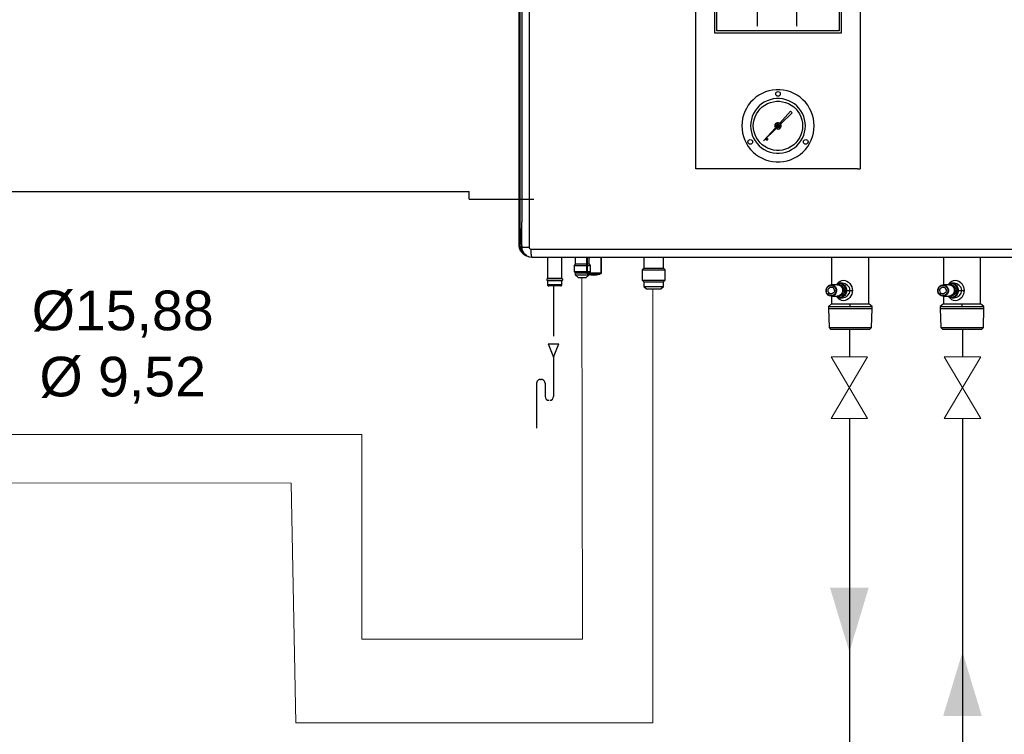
# Model space of a CAD drawing. Header units: millimetres. Extents: x 50532 to 99257, y 49161 to 61325.
# Tile 313 of 350: x 95835 to 96285, y 60590 to 60917. Entities that reach past the tile are written whole.
import ezdxf
from ezdxf.lldxf.tags import DXFTag

# ---------------------------------------------------------------- set-up
doc = ezdxf.new("R2010")
doc.units = ezdxf.units.MM
doc.linetypes.add('CENTER', pattern=[2, 1.25, -0.25, 0.25, -0.25])
doc.linetypes.add('HIDDEN', pattern=[9.525, 6.35, -3.175])
for name, color, linetype in [('AQUAREA', 7, 'Continuous'), ('REFRIGERANTE', 251, 'Continuous'), ('SCRITTE', 7, 'Continuous'), ('SIMBOLI IDRAULICI', 7, 'Continuous')]:
    doc.layers.add(name, color=color, linetype=linetype)
doc.layers.add('COLLEGAMENTI ELETTRICI', color=3, linetype='Continuous', lineweight=30)
doc.layers.add('RITORNO', color=160, linetype='Continuous', lineweight=30)
doc.layers.add('IS_Powrót', color=5, linetype='DASH', lineweight=30, true_color=0x0000ff)
doc.layers.add('IS_Zasilanie', color=1, linetype='SOLID', lineweight=30, true_color=0xff0000)
doc.styles.get("Standard").update_dxf_attribs({"font": 'GOTHIC.TTF'})
tags = doc.linetypes.add('DASH', pattern=[15, 10, -5]).pattern_tags.tags
tags[6:7] = [DXFTag(74, 4), DXFTag(75, 0), DXFTag(340, '0'), DXFTag(46, 0.0), DXFTag(50, 0.0), DXFTag(44, 0.0), DXFTag(45, 0.0)]
tags[4:5] = [DXFTag(74, 4), DXFTag(75, 0), DXFTag(340, '0'), DXFTag(46, 0.0), DXFTag(50, 0.0), DXFTag(44, 0.0), DXFTag(45, 0.0)]
tags = doc.linetypes.add('SOLID', pattern=[10, 10, 0]).pattern_tags.tags
tags[6:7] = [DXFTag(74, 4), DXFTag(75, 0), DXFTag(340, '0'), DXFTag(46, 0.0), DXFTag(50, 0.0), DXFTag(44, 0.0), DXFTag(45, 0.0)]
tags[4:5] = [DXFTag(74, 4), DXFTag(75, 0), DXFTag(340, '0'), DXFTag(46, 0.0), DXFTag(50, 0.0), DXFTag(44, 0.0), DXFTag(45, 0.0)]

# ---------------------------------------------------------------- blocks, each defined once
blk = doc.blocks.new('Rubinetto')
at = {"layer": 'SIMBOLI IDRAULICI', "lineweight": 13}
for p, q in [((-2.587, 0.762), (0, -0.762)), ((0, 0.762), (-2.587, -0.762)), ((-2.587, 0.762), (-2.587, -0.762)), ((0, 0.762), (0, -0.762))]:
    blk.add_line(p, q, dxfattribs=at)
blk = doc.blocks.new('serie h')
at = {"layer": 'AQUAREA', "lineweight": -3}
for p, q in [((21774.58, -263.01), (21774.58, -270.42)), ((21779.51, -263.01), (21779.51, -270.42))]:
    blk.add_line(p, q, dxfattribs=at)
at = {"layer": 'AQUAREA', "linetype": 'HIDDEN'}
for p, q in [((21748.91, -303.14), (21748.91, -310.47)), ((21748.23, -310.47), (21748.91, -312.15)), ((21748.23, -310.47), (21749.58, -310.47)), ((21748.91, -312.15), (21749.58, -310.47)), ((21748.91, -312.15), (21748.91, -317.09)), ((21747.26, -314.93), (21747.36, -314.93)), ((21746.78, -315.41), (21746.78, -321.07)), ((21747.84, -315.41), (21747.84, -317.09))]:
    blk.add_line(p, q, dxfattribs=at)
at = {"layer": 'AQUAREA', "lineweight": -3}
for points in [[(21744.53, -184.99), (21744.53, -297.92)], [(21744.53, -184.99), (21744.53, -297.92)], [(21744.71, -297.92), (21744.71, -184.99)], [(21744.71, -297.92), (21744.71, -184.99)], [(21744.92, -185.12), (21744.92, -277)], [(21744.92, -185.12), (21744.92, -277)], [(21745.84, -185.12), (21745.84, -298.26)], [(21745.84, -185.12), (21745.84, -298.26)], [(21766.85, -288.39), (21766.85, -251.07), (21787.53, -251.07), (21787.53, -288.39)], [(21744.92, -277), (21744.92, -295.12)], [(21781.74, -282.98), (21781.72, -282.52), (21781.65, -282.06), (21781.53, -281.62), (21781.37, -281.18), (21781.17, -280.77), (21780.93, -280.38), (21780.64, -280.01), (21780.33, -279.68), (21779.98, -279.38), (21779.6, -279.11), (21779.19, -278.89), (21778.77, -278.71), (21778.33, -278.57), (21777.88, -278.48), (21777.42, -278.43), (21776.96, -278.43), (21776.5, -278.48), (21776.05, -278.57), (21775.61, -278.71), (21775.18, -278.89), (21774.78, -279.11), (21774.4, -279.38), (21774.05, -279.68), (21773.73, -280.01), (21773.45, -280.38), (21773.21, -280.77), (21773, -281.18), (21772.84, -281.62), (21772.73, -282.06), (21772.66, -282.52), (21772.63, -282.98)], [(21776.9, -278.94), (21776.92, -278.83), (21776.98, -278.74), (21777.08, -278.67), (21777.19, -278.65), (21777.3, -278.67), (21777.4, -278.74), (21777.46, -278.83), (21777.48, -278.94)], [(21777.48, -278.94), (21777.46, -279.06), (21777.4, -279.15), (21777.3, -279.22), (21777.19, -279.24), (21777.08, -279.22), (21776.98, -279.15), (21776.92, -279.06), (21776.9, -278.94)], [(21780.64, -282.98), (21780.61, -282.58), (21780.54, -282.18), (21780.43, -281.8), (21780.27, -281.43), (21780.07, -281.08), (21779.83, -280.76), (21779.55, -280.47), (21779.25, -280.21), (21778.91, -279.99), (21778.55, -279.81), (21778.18, -279.68), (21777.79, -279.58), (21777.39, -279.54), (21776.99, -279.54), (21776.59, -279.58), (21776.2, -279.68), (21775.82, -279.81), (21775.46, -279.99), (21775.13, -280.21), (21774.82, -280.47), (21774.55, -280.76), (21774.31, -281.08), (21774.11, -281.43), (21773.95, -281.8), (21773.83, -282.18), (21773.76, -282.58), (21773.74, -282.98)], [(21774.08, -282.98), (21774.11, -282.59), (21774.18, -282.21), (21774.3, -281.84), (21774.47, -281.48), (21774.68, -281.15), (21774.93, -280.85), (21775.21, -280.59), (21775.53, -280.36), (21775.87, -280.17), (21776.23, -280.03), (21776.61, -279.93), (21776.99, -279.88), (21777.38, -279.88), (21777.77, -279.93), (21778.15, -280.03), (21778.51, -280.17), (21778.85, -280.36), (21779.17, -280.59), (21779.45, -280.85), (21779.7, -281.15), (21779.91, -281.48), (21780.07, -281.84), (21780.19, -282.21), (21780.27, -282.59), (21780.29, -282.98)], [(21778.75, -281.13), (21777.4, -282.63)], [(21777.52, -282.75), (21778.96, -281.33)], [(21778.96, -281.33), (21778.75, -281.13)], [(21777.4, -282.63), (21777.27, -282.58), (21777.13, -282.58), (21777, -282.62), (21776.89, -282.71), (21776.81, -282.83), (21776.79, -282.96), (21776.8, -283.1), (21776.87, -283.22)], [(21776.9, -282.98), (21776.92, -282.87), (21776.99, -282.78), (21777.08, -282.71), (21777.19, -282.69), (21777.3, -282.71), (21777.39, -282.78), (21777.45, -282.87), (21777.47, -282.98)], [(21776.96, -283.31), (21777.09, -283.37), (21777.22, -283.38), (21777.36, -283.34), (21777.47, -283.27), (21777.55, -283.15), (21777.59, -283.02), (21777.58, -282.88), (21777.52, -282.75)], [(21777.03, -282.98), (21777.04, -282.92), (21777.08, -282.87), (21777.13, -282.83), (21777.19, -282.82), (21777.25, -282.83), (21777.3, -282.87), (21777.33, -282.92), (21777.34, -282.98)], [(21772.63, -282.98), (21772.66, -283.44), (21772.73, -283.9), (21772.84, -284.34), (21773, -284.77), (21773.21, -285.19), (21773.45, -285.58), (21773.73, -285.95), (21774.05, -286.28), (21774.4, -286.58), (21774.78, -286.84), (21775.18, -287.07), (21775.61, -287.25), (21776.05, -287.39), (21776.5, -287.48), (21776.96, -287.53), (21777.42, -287.53), (21777.88, -287.48), (21778.33, -287.39), (21778.77, -287.25), (21779.19, -287.07), (21779.6, -286.84), (21779.98, -286.58), (21780.33, -286.28), (21780.64, -285.95), (21780.93, -285.58), (21781.17, -285.19), (21781.37, -284.77), (21781.53, -284.34), (21781.65, -283.9), (21781.72, -283.44), (21781.74, -282.98)], [(21773.74, -282.98), (21773.76, -283.38), (21773.83, -283.77), (21773.95, -284.16), (21774.11, -284.53), (21774.31, -284.87), (21774.55, -285.2), (21774.82, -285.49), (21775.13, -285.74), (21775.46, -285.97), (21775.82, -286.15), (21776.2, -286.28), (21776.59, -286.37), (21776.99, -286.42), (21777.39, -286.42), (21777.79, -286.37), (21778.18, -286.28), (21778.55, -286.15), (21778.91, -285.97), (21779.25, -285.74), (21779.55, -285.49), (21779.83, -285.2), (21780.07, -284.87), (21780.27, -284.53), (21780.43, -284.16), (21780.54, -283.77), (21780.61, -283.38), (21780.64, -282.98)], [(21780.29, -282.98), (21780.27, -283.37), (21780.19, -283.75), (21780.07, -284.12), (21779.91, -284.47), (21779.7, -284.8), (21779.45, -285.1), (21779.17, -285.37), (21778.85, -285.6), (21778.51, -285.79), (21778.15, -285.93), (21777.77, -286.03), (21777.38, -286.08), (21776.99, -286.08), (21776.61, -286.03), (21776.23, -285.93), (21775.87, -285.79), (21775.53, -285.6), (21775.21, -285.37), (21774.93, -285.1), (21774.68, -284.8), (21774.47, -284.47), (21774.3, -284.12), (21774.18, -283.75), (21774.11, -283.37), (21774.08, -282.98)], [(21776.87, -283.22), (21775.38, -284.88)], [(21775.38, -284.88), (21776.96, -283.31)], [(21777.47, -282.98), (21777.45, -283.09), (21777.39, -283.18), (21777.3, -283.24), (21777.19, -283.27), (21777.08, -283.24), (21776.99, -283.18), (21776.92, -283.09), (21776.9, -282.98)], [(21777.03, -282.98), (21777.01, -282.98), (21776.98, -282.98), (21776.96, -282.98), (21776.94, -282.98), (21776.92, -282.98), (21776.91, -282.98), (21776.9, -282.98), (21776.9, -282.98)], [(21777.34, -282.98), (21777.33, -283.04), (21777.3, -283.09), (21777.25, -283.12), (21777.19, -283.14), (21777.13, -283.12), (21777.08, -283.09), (21777.04, -283.04), (21777.03, -282.98)], [(21777.06, -283), (21777.06, -282.95)], [(21777.06, -282.95), (21777.16, -282.95)], [(21777.16, -283), (21777.06, -283)], [(21777.16, -282.95), (21777.16, -282.85)], [(21777.16, -282.85), (21777.21, -282.85)], [(21777.16, -283.11), (21777.16, -283)], [(21777.21, -283.11), (21777.16, -283.11)], [(21777.21, -282.85), (21777.21, -282.95)], [(21777.21, -282.95), (21777.32, -282.95)], [(21777.32, -283), (21777.21, -283)], [(21777.21, -283), (21777.21, -283.11)], [(21777.32, -282.95), (21777.32, -283)], [(21777.47, -282.98), (21777.47, -282.98), (21777.46, -282.98), (21777.45, -282.98), (21777.44, -282.98), (21777.42, -282.98), (21777.39, -282.98), (21777.37, -282.98), (21777.34, -282.98)], [(21773.4, -285), (21773.42, -284.88), (21773.49, -284.79), (21773.58, -284.73), (21773.69, -284.7), (21773.81, -284.73), (21773.9, -284.79), (21773.97, -284.88), (21773.99, -285)], [(21773.99, -285), (21773.97, -285.11), (21773.9, -285.2), (21773.81, -285.27), (21773.69, -285.29), (21773.58, -285.27), (21773.49, -285.2), (21773.42, -285.11), (21773.4, -285)], [(21775.65, -284.67), (21775.66, -284.63), (21775.68, -284.59), (21775.72, -284.57), (21775.77, -284.56), (21775.81, -284.57), (21775.85, -284.59), (21775.87, -284.63), (21775.88, -284.67)], [(21775.88, -284.67), (21775.87, -284.72), (21775.85, -284.76), (21775.81, -284.78), (21775.77, -284.79), (21775.72, -284.78), (21775.68, -284.76), (21775.66, -284.72), (21775.65, -284.67)], [(21780.39, -285), (21780.41, -284.88), (21780.47, -284.79), (21780.57, -284.73), (21780.68, -284.7), (21780.79, -284.73), (21780.89, -284.79), (21780.95, -284.88), (21780.97, -285)], [(21780.97, -285), (21780.95, -285.11), (21780.89, -285.2), (21780.79, -285.27), (21780.68, -285.29), (21780.57, -285.27), (21780.47, -285.2), (21780.41, -285.11), (21780.39, -285)], [(21767.16, -288.39), (21767.1, -288.39), (21767.02, -288.39), (21766.94, -288.39), (21766.85, -288.39)], [(21767.31, -288.39), (21767.16, -288.39)], [(21767.61, -288.39), (21767.53, -288.39), (21767.45, -288.39), (21767.37, -288.39), (21767.31, -288.39)], [(21786.77, -288.39), (21767.61, -288.39)], [(21787.06, -288.39), (21787, -288.39), (21786.93, -288.39), (21786.85, -288.39), (21786.77, -288.39)], [(21787.22, -288.39), (21787.06, -288.39)], [(21787.22, -288.39), (21787.28, -288.39), (21787.36, -288.39), (21787.44, -288.39), (21787.53, -288.39)], [(21744.92, -298.26), (21744.92, -295.12)], [(21744.86, -296.1), (21744.84, -296.07), (21744.83, -296.03), (21744.83, -295.99), (21744.84, -295.96), (21744.86, -295.93), (21744.89, -295.9), (21744.92, -295.89)], [(21744.84, -295.95), (21744.84, -295.97), (21744.84, -296.07)], [(21744.89, -296.18), (21744.89, -296.17), (21744.89, -296.16), (21744.89, -296.15), (21744.88, -296.14), (21744.88, -296.13), (21744.87, -296.12), (21744.87, -296.11), (21744.86, -296.1)], [(21744.89, -297.92), (21744.89, -296.18)], [(21744.89, -296.4), (21744.92, -296.4)], [(21744.53, -297.92), (21744.53, -298.03), (21744.54, -298.14), (21744.56, -298.25), (21744.59, -298.36), (21744.62, -298.46), (21744.67, -298.57), (21744.71, -298.67), (21744.77, -298.76)], [(21744.71, -297.92), (21744.67, -297.92), (21744.64, -297.92), (21744.61, -297.92), (21744.58, -297.92), (21744.56, -297.92), (21744.54, -297.92), (21744.53, -297.92), (21744.53, -297.92)], [(21744.89, -298.61), (21744.85, -298.53), (21744.81, -298.45), (21744.78, -298.37), (21744.76, -298.28), (21744.74, -298.19), (21744.72, -298.1), (21744.71, -298.01), (21744.71, -297.92)], [(21744.77, -298.76), (21744.76, -298.74), (21744.75, -298.73), (21744.75, -298.72), (21744.74, -298.71), (21744.74, -298.71), (21744.75, -298.7)], [(21744.89, -298.61), (21744.87, -298.63), (21744.85, -298.64), (21744.83, -298.65), (21744.8, -298.67), (21744.79, -298.68), (21744.77, -298.69), (21744.76, -298.69), (21744.75, -298.7)], [(21744.85, -298.71), (21744.77, -298.76)], [(21744.77, -298.76), (21744.84, -298.86), (21744.92, -298.95), (21745, -299.04), (21745.09, -299.12), (21745.19, -299.2), (21745.29, -299.26), (21745.39, -299.32), (21745.5, -299.37)], [(21744.85, -298.71), (21744.84, -298.7), (21744.83, -298.68), (21744.83, -298.67), (21744.83, -298.66), (21744.84, -298.65), (21744.84, -298.65)], [(21745.5, -299.27), (21745.41, -299.23), (21745.31, -299.17), (21745.22, -299.11), (21745.13, -299.04), (21745.05, -298.97), (21744.98, -298.89), (21744.91, -298.8), (21744.85, -298.71)], [(21745.11, -298.96), (21744.93, -298.74), (21744.87, -298.63)], [(21745.11, -298.96), (21744.93, -298.74), (21744.87, -298.63)], [(21744.89, -297.92), (21744.89, -297.99), (21744.9, -298.05), (21744.91, -298.11), (21744.92, -298.17)], [(21744.92, -297.92), (21744.89, -297.92)], [(21744.94, -298.58), (21744.89, -298.61)], [(21746.21, -299.55), (21745.92, -299.52), (21745.52, -299.35), (21745.2, -299.06), (21744.99, -298.69), (21744.92, -298.26)], [(21744.92, -298.26), (21744.94, -298.26), (21744.99, -298.26), (21745.07, -298.26), (21745.18, -298.26), (21745.32, -298.26), (21745.48, -298.26), (21745.66, -298.26), (21745.84, -298.26)], [(21744.94, -298.67), (21744.92, -298.62)], [(21744.94, -298.58), (21744.96, -298.57), (21744.97, -298.56)], [(21745.06, -298.82), (21744.94, -298.67)], [(21744.94, -298.67), (21745.01, -298.83), (21745.11, -298.96)], [(21745.84, -298.26), (21745.85, -298.34), (21745.89, -298.42), (21745.96, -298.47), (21746.03, -298.5), (21746.09, -298.51)], [(21746.09, -298.51), (21749.73, -298.51), (21753.39, -298.51), (21757.04, -298.51), (21760.7, -298.51), (21764.36, -298.51), (21768.02, -298.51), (21771.69, -298.51), (21775.36, -298.51), (21779.02, -298.51), (21782.69, -298.51), (21786.35, -298.51), (21790.02, -298.51), (21793.68, -298.51), (21797.34, -298.51), (21800.99, -298.51), (21804.64, -298.51), (21808.29, -298.51)], [(21746.21, -299.55), (21746.18, -299.53), (21746.16, -299.47), (21746.14, -299.37), (21746.12, -299.25), (21746.11, -299.09), (21746.1, -298.91), (21746.09, -298.71), (21746.09, -298.51)], [(21745.17, -299.01), (21745.11, -298.96)], [(21745.15, -298.99), (21745.17, -299.02)], [(21745.5, -299.37), (21745.5, -299.27)], [(21745.5, -299.37), (21745.7, -299.44), (21745.74, -299.44)], [(21808.17, -299.55), (21804.54, -299.55), (21800.9, -299.55), (21797.26, -299.55), (21793.62, -299.55), (21789.97, -299.55), (21786.32, -299.55), (21782.67, -299.55), (21779.01, -299.55), (21775.36, -299.55), (21771.71, -299.55), (21768.06, -299.55), (21764.41, -299.55), (21760.76, -299.55), (21757.12, -299.55), (21753.48, -299.55), (21749.84, -299.55), (21746.21, -299.55)], [(21748.15, -299.55), (21748.15, -302.19)], [(21749.97, -302.19), (21749.97, -299.55)], [(21751.65, -299.55), (21751.65, -300.42)], [(21753.12, -301.52), (21753.12, -299.55)], [(21753.17, -301.52), (21753.17, -299.55)], [(21753.34, -299.55), (21753.48, -299.55)], [(21753.4, -300.42), (21753.4, -299.55)], [(21754.86, -299.55), (21754.86, -301.52)], [(21754.91, -299.55), (21754.91, -301.52)], [(21760.29, -299.55), (21760.29, -300.93)], [(21762.77, -300.93), (21762.77, -299.55)], [(21783.95, -299.55), (21783.95, -303.01)], [(21788.64, -305.42), (21788.64, -299.55)], [(21798.04, -299.55), (21798.04, -303.01)], [(21802.72, -305.42), (21802.72, -299.55)], [(21751.63, -300.42), (21751.49, -300.56)], [(21751.49, -300.56), (21751.5, -300.56), (21751.56, -300.56), (21751.67, -300.56), (21751.81, -300.56), (21751.99, -300.56), (21752.19, -300.56), (21752.41, -300.56), (21752.46, -300.56)], [(21751.49, -300.56), (21751.49, -301.35)], [(21751.49, -301.35), (21751.5, -301.35), (21751.56, -301.35), (21751.67, -301.35), (21751.81, -301.35), (21751.99, -301.35), (21752.19, -301.35), (21752.41, -301.35), (21752.46, -301.35)], [(21751.49, -301.35), (21751.63, -301.49)], [(21752.46, -300.42), (21752.42, -300.42), (21752.22, -300.42), (21752.03, -300.42), (21751.87, -300.42), (21751.75, -300.42), (21751.67, -300.42), (21751.63, -300.42), (21751.63, -300.42)], [(21753.42, -300.42), (21752.46, -300.42)], [(21752.46, -300.56), (21753.56, -300.56)], [(21752.46, -301.35), (21753.56, -301.35)], [(21753.56, -300.56), (21753.42, -300.42)], [(21753.42, -301.49), (21753.56, -301.35)], [(21753.56, -301.35), (21753.56, -300.56)], [(21760.29, -300.93), (21760.08, -301.14)], [(21760.08, -301.14), (21760.11, -301.14), (21760.18, -301.14), (21760.29, -301.14), (21760.45, -301.14), (21760.64, -301.14), (21760.86, -301.14), (21761.1, -301.14), (21761.35, -301.14), (21761.62, -301.14), (21761.88, -301.14), (21762.12, -301.14), (21762.35, -301.14), (21762.55, -301.14), (21762.72, -301.14), (21762.85, -301.14), (21762.93, -301.14), (21762.97, -301.14), (21762.98, -301.14)], [(21760.08, -301.14), (21760.08, -302.41)], [(21760.29, -300.93), (21760.32, -300.93), (21760.39, -300.93), (21760.5, -300.93), (21760.66, -300.93), (21760.84, -300.93), (21761.06, -300.93), (21761.29, -300.93), (21761.53, -300.93)], [(21761.53, -300.93), (21761.77, -300.93), (21762, -300.93), (21762.22, -300.93), (21762.4, -300.93), (21762.56, -300.93), (21762.67, -300.93), (21762.74, -300.93), (21762.77, -300.93)], [(21762.98, -301.14), (21762.77, -300.93)], [(21762.98, -302.41), (21762.98, -301.14)], [(21748.11, -302.25), (21748.09, -302.27), (21748.07, -302.3), (21748.05, -302.33), (21748.05, -302.36), (21748.05, -302.39), (21748.07, -302.43), (21748.09, -302.45), (21748.11, -302.47)], [(21748.15, -302.19), (21748.15, -302.2), (21748.14, -302.21), (21748.14, -302.22), (21748.14, -302.23), (21748.13, -302.23), (21748.13, -302.24), (21748.12, -302.24), (21748.11, -302.25)], [(21748.39, -302.25), (21748.19, -302.25), (21748.11, -302.25)], [(21748.11, -302.47), (21748.12, -302.48), (21748.13, -302.48), (21748.13, -302.49), (21748.14, -302.5), (21748.14, -302.5), (21748.14, -302.51), (21748.15, -302.52), (21748.15, -302.53)], [(21748.11, -302.47), (21748.11, -302.47), (21748.19, -302.47), (21748.39, -302.47)], [(21748.15, -302.19), (21748.15, -302.19), (21748.2, -302.19), (21748.29, -302.19), (21748.41, -302.19)], [(21748.15, -302.53), (21748.15, -303.01)], [(21748.41, -302.53), (21748.29, -302.53), (21748.2, -302.53), (21748.15, -302.53), (21748.15, -302.53)], [(21750, -302.25), (21749.93, -302.25), (21749.72, -302.25), (21749.42, -302.25), (21749.06, -302.25), (21748.7, -302.25), (21748.39, -302.25)], [(21748.39, -302.47), (21748.7, -302.47), (21749.06, -302.47), (21749.42, -302.47), (21749.72, -302.47), (21749.93, -302.47), (21750, -302.47)], [(21748.41, -302.19), (21748.57, -302.19), (21748.76, -302.19), (21748.95, -302.19), (21749.16, -302.19), (21749.36, -302.19), (21749.54, -302.19), (21749.7, -302.19), (21749.83, -302.19), (21749.92, -302.19), (21749.96, -302.19), (21749.97, -302.19)], [(21749.97, -302.53), (21749.96, -302.53), (21749.92, -302.53), (21749.83, -302.53), (21749.7, -302.53), (21749.54, -302.53), (21749.36, -302.53), (21749.16, -302.53), (21748.95, -302.53), (21748.76, -302.53), (21748.57, -302.53), (21748.41, -302.53)], [(21750, -302.25), (21749.99, -302.24), (21749.99, -302.24), (21749.98, -302.23), (21749.98, -302.22), (21749.97, -302.22), (21749.97, -302.21), (21749.97, -302.2), (21749.97, -302.19)], [(21749.97, -302.53), (21749.97, -302.52), (21749.97, -302.51), (21749.97, -302.5), (21749.98, -302.5), (21749.98, -302.49), (21749.99, -302.48), (21749.99, -302.48), (21750, -302.47)], [(21749.97, -303.01), (21749.97, -302.53)], [(21750, -302.47), (21750.03, -302.45), (21750.05, -302.43), (21750.06, -302.39), (21750.07, -302.36), (21750.06, -302.33), (21750.05, -302.3), (21750.03, -302.27), (21750, -302.25)], [(21751.63, -301.49), (21751.64, -301.49), (21751.7, -301.49), (21751.81, -301.49), (21751.95, -301.49), (21752.12, -301.49), (21752.32, -301.49), (21752.46, -301.49)], [(21751.65, -301.49), (21751.65, -301.76)], [(21751.65, -301.76), (21751.65, -301.76), (21751.68, -301.76), (21751.76, -301.76), (21751.88, -301.76), (21752.04, -301.76), (21752.22, -301.76), (21752.42, -301.76), (21752.46, -301.76)], [(21751.65, -301.76), (21752, -302.11)], [(21752, -302.11), (21752, -302.11), (21752.04, -302.11), (21752.12, -302.11), (21752.23, -302.11), (21752.37, -302.11), (21752.46, -302.11)], [(21752.46, -301.49), (21753.42, -301.49)], [(21752.46, -301.76), (21753.4, -301.76)], [(21752.46, -302.11), (21753.04, -302.11)], [(21753.04, -302.11), (21753.4, -301.76)], [(21753.28, -301.71), (21753.18, -301.64), (21753.14, -301.59), (21753.13, -301.56), (21753.12, -301.52)], [(21753.17, -301.52), (21753.14, -301.52), (21753.12, -301.52)], [(21753.33, -301.61), (21753.17, -301.52)], [(21753.17, -301.52), (21754.86, -301.52)], [(21753.28, -301.71), (21753.29, -301.68), (21753.3, -301.66), (21753.32, -301.63), (21753.33, -301.61)], [(21754.69, -301.71), (21754.32, -301.79), (21753.94, -301.82), (21753.59, -301.79), (21753.28, -301.71)], [(21754.67, -301.61), (21753.33, -301.61)], [(21753.33, -301.61), (21753.63, -301.7), (21753.96, -301.73), (21754.31, -301.7), (21754.67, -301.61)], [(21753.4, -301.76), (21753.4, -301.49)], [(21754.86, -301.52), (21754.67, -301.61)], [(21754.67, -301.61), (21754.67, -301.63), (21754.68, -301.66), (21754.68, -301.68), (21754.69, -301.71)], [(21754.91, -301.52), (21754.91, -301.56), (21754.89, -301.59), (21754.83, -301.64), (21754.69, -301.71)], [(21754.91, -301.52), (21754.89, -301.52), (21754.86, -301.52)], [(21760.08, -302.41), (21760.11, -302.41), (21760.18, -302.41), (21760.29, -302.41), (21760.44, -302.41), (21760.63, -302.41), (21760.84, -302.41), (21761.08, -302.41), (21761.33, -302.41), (21761.59, -302.41), (21761.85, -302.41), (21762.1, -302.41), (21762.33, -302.41), (21762.53, -302.41), (21762.7, -302.41), (21762.83, -302.41), (21762.92, -302.41), (21762.97, -302.41), (21762.98, -302.41)], [(21760.08, -302.41), (21760.29, -302.62)], [(21760.29, -302.62), (21760.32, -302.62), (21760.39, -302.62), (21760.5, -302.62), (21760.66, -302.62), (21760.84, -302.62), (21761.06, -302.62), (21761.29, -302.62), (21761.53, -302.62)], [(21760.29, -302.62), (21760.29, -303.21)], [(21761.53, -302.62), (21761.77, -302.62), (21762, -302.62), (21762.22, -302.62), (21762.4, -302.62), (21762.56, -302.62), (21762.67, -302.62), (21762.74, -302.62), (21762.77, -302.62)], [(21762.77, -302.62), (21762.98, -302.41)], [(21762.77, -303.21), (21762.77, -302.62)], [(21784.73, -302.85), (21784.73, -302.84), (21784.86, -302.68), (21785.02, -302.54), (21785.22, -302.46), (21785.43, -302.43), (21785.66, -302.45), (21785.88, -302.54), (21786.08, -302.67), (21786.25, -302.84), (21786.49, -303.25), (21786.58, -303.72)], [(21798.81, -302.85), (21798.81, -302.84), (21798.94, -302.68), (21799.11, -302.54), (21799.3, -302.46), (21799.52, -302.43), (21799.74, -302.45), (21799.96, -302.54), (21800.16, -302.67), (21800.33, -302.84), (21800.58, -303.25), (21800.66, -303.72)], [(21748.15, -303.01), (21748.15, -303.04), (21748.16, -303.06), (21748.17, -303.08), (21748.18, -303.1), (21748.2, -303.12), (21748.23, -303.13), (21748.25, -303.14), (21748.28, -303.14)], [(21748.41, -303.01), (21748.29, -303.01), (21748.2, -303.01), (21748.15, -303.01), (21748.15, -303.01)], [(21748.28, -303.14), (21748.28, -303.14), (21748.28, -303.14), (21748.28, -303.14), (21748.29, -303.14), (21748.3, -303.14), (21748.31, -303.14), (21748.32, -303.14), (21748.34, -303.14)], [(21749.84, -303.14), (21749.78, -303.14), (21749.61, -303.14), (21749.36, -303.14), (21749.06, -303.14), (21748.76, -303.14), (21748.34, -303.14)], [(21749.97, -303.01), (21749.96, -303.01), (21749.92, -303.01), (21749.83, -303.01), (21749.7, -303.01), (21749.54, -303.01), (21749.36, -303.01), (21749.16, -303.01), (21748.95, -303.01), (21748.76, -303.01), (21748.57, -303.01), (21748.41, -303.01)], [(21749.84, -303.14), (21749.86, -303.14), (21749.89, -303.13), (21749.91, -303.12), (21749.93, -303.1), (21749.95, -303.08), (21749.96, -303.06), (21749.97, -303.04), (21749.97, -303.01)], [(21760.29, -303.21), (21760.32, -303.21), (21760.39, -303.21), (21760.5, -303.21), (21760.66, -303.21), (21760.84, -303.21), (21761.06, -303.21), (21761.29, -303.21), (21761.53, -303.21), (21761.77, -303.21), (21762, -303.21), (21762.22, -303.21), (21762.4, -303.21), (21762.56, -303.21), (21762.67, -303.21), (21762.74, -303.21), (21762.77, -303.21)], [(21760.29, -303.21), (21760.62, -303.53)], [(21760.62, -303.53), (21760.64, -303.53), (21760.71, -303.53), (21760.82, -303.53), (21760.96, -303.53), (21761.13, -303.53), (21761.33, -303.53), (21761.53, -303.53)], [(21761.53, -303.53), (21761.73, -303.53), (21761.92, -303.53), (21762.1, -303.53), (21762.24, -303.53), (21762.35, -303.53), (21762.42, -303.53), (21762.44, -303.53)], [(21762.44, -303.53), (21762.77, -303.21)], [(21784.16, -303.06), (21784.31, -303.15), (21784.43, -303.28), (21784.52, -303.44), (21784.57, -303.62), (21784.57, -303.81), (21784.53, -303.99), (21784.45, -304.15), (21784.33, -304.29), (21784.18, -304.38), (21784.01, -304.44), (21783.84, -304.44), (21783.67, -304.39), (21783.52, -304.3), (21783.39, -304.17), (21783.3, -304.01), (21783.25, -303.83), (21783.25, -303.65), (21783.29, -303.47), (21783.38, -303.3), (21783.5, -303.17), (21783.65, -303.07), (21783.81, -303.02), (21783.99, -303.02), (21784.16, -303.06)], [(21784.11, -303.12), (21784.25, -303.21), (21784.37, -303.33), (21784.45, -303.49), (21784.49, -303.66), (21784.49, -303.84), (21784.44, -304.01), (21784.35, -304.15), (21784.22, -304.27), (21784.07, -304.35), (21783.91, -304.38), (21783.75, -304.36), (21783.59, -304.29), (21783.46, -304.19), (21783.36, -304.05), (21783.3, -303.88), (21783.28, -303.71), (21783.31, -303.53), (21783.38, -303.37), (21783.49, -303.24), (21783.63, -303.14), (21783.79, -303.09), (21783.95, -303.08), (21784.11, -303.12)], [(21784.04, -303.33), (21784.15, -303.4), (21784.23, -303.51), (21784.28, -303.64), (21784.29, -303.78), (21784.25, -303.92), (21784.17, -304.03), (21784.06, -304.11), (21783.94, -304.15), (21783.81, -304.15), (21783.68, -304.1), (21783.58, -304), (21783.52, -303.88), (21783.49, -303.74), (21783.51, -303.6), (21783.56, -303.48), (21783.66, -303.38), (21783.78, -303.32), (21783.91, -303.3), (21784.04, -303.33)], [(21784.65, -303.01), (21783.91, -303.01)], [(21784.46, -303.01), (21784.51, -302.97), (21784.66, -302.89), (21784.82, -302.83), (21784.99, -302.82)], [(21784.54, -303.01), (21784.6, -302.98), (21784.77, -302.91), (21784.96, -302.88)], [(21784.65, -303.01), (21784.73, -303.02), (21784.9, -303.06)], [(21784.9, -303.06), (21785.05, -303.15), (21785.17, -303.28), (21785.26, -303.44), (21785.31, -303.62), (21785.31, -303.81), (21785.27, -303.99), (21785.19, -304.15), (21785.07, -304.29), (21784.92, -304.38), (21784.75, -304.44), (21784.65, -304.44)], [(21786.58, -303.72), (21786.5, -304.19), (21786.26, -304.61), (21786.08, -304.78), (21785.88, -304.91), (21785.67, -305), (21785.44, -305.03), (21785.22, -305), (21785.03, -304.91), (21784.86, -304.78), (21784.73, -304.61), (21784.73, -304.6)], [(21784.96, -303.07), (21784.93, -303.07)], [(21784.96, -302.88), (21784.96, -302.87), (21784.96, -302.86), (21784.97, -302.85), (21784.97, -302.84), (21784.97, -302.83), (21784.98, -302.82), (21784.98, -302.82), (21784.99, -302.82)], [(21784.96, -302.88), (21785.15, -302.91), (21785.33, -302.98), (21785.48, -303.09), (21785.61, -303.25), (21785.7, -303.43), (21785.74, -303.63), (21785.74, -303.83), (21785.7, -304.03), (21785.61, -304.21), (21785.48, -304.36), (21785.33, -304.48), (21785.15, -304.55), (21784.96, -304.57)], [(21784.96, -303.07), (21785.02, -303.08), (21785.18, -303.12)], [(21785.18, -303.12), (21785.33, -303.21), (21785.45, -303.33), (21785.53, -303.49), (21785.57, -303.66), (21785.56, -303.84), (21785.51, -304.01), (21785.42, -304.16), (21785.3, -304.27), (21785.15, -304.35), (21784.98, -304.38), (21784.96, -304.38)], [(21784.99, -302.82), (21785.15, -302.83), (21785.31, -302.89), (21785.46, -302.97), (21785.59, -303.08), (21785.69, -303.22), (21785.77, -303.38), (21785.82, -303.55), (21785.83, -303.73)], [(21785.3, -302.82), (21784.99, -302.82)], [(21785.83, -303.73), (21785.82, -303.9), (21785.77, -304.08), (21785.69, -304.23), (21785.59, -304.37), (21785.46, -304.48), (21785.31, -304.57), (21785.15, -304.62), (21784.99, -304.64)], [(21785.01, -303.12), (21785.15, -303.21), (21785.27, -303.33), (21785.35, -303.49), (21785.39, -303.66), (21785.38, -303.84), (21785.33, -304.01), (21785.24, -304.16), (21785.12, -304.27), (21785, -304.34)], [(21786.26, -303.72), (21786.24, -303.54), (21786.18, -303.37), (21785.95, -303.08), (21785.64, -302.89), (21785.47, -302.83), (21785.3, -302.82)], [(21785.3, -303.57), (21785.32, -303.7), (21785.31, -303.87), (21785.3, -303.88)], [(21785.3, -304.64), (21785.47, -304.62), (21785.64, -304.57), (21785.81, -304.48), (21785.88, -304.43), (21785.92, -304.4), (21785.93, -304.39), (21785.94, -304.38), (21785.95, -304.38), (21785.95, -304.37), (21785.95, -304.37), (21785.95, -304.37), (21785.95, -304.37), (21785.95, -304.37), (21785.96, -304.37), (21786.18, -304.08), (21786.24, -303.91), (21786.26, -303.73)], [(21785.83, -303.73), (21786.26, -303.73)], [(21786.26, -303.73), (21786.26, -303.72)], [(21786.26, -303.72), (21786.32, -303.72), (21786.39, -303.72), (21786.48, -303.72), (21786.58, -303.72)], [(21798.24, -303.06), (21798.39, -303.15), (21798.52, -303.28), (21798.6, -303.44), (21798.65, -303.62), (21798.66, -303.81), (21798.61, -303.99), (21798.53, -304.15), (21798.41, -304.29), (21798.26, -304.38), (21798.09, -304.44), (21797.92, -304.44), (21797.75, -304.39), (21797.6, -304.3), (21797.47, -304.17), (21797.38, -304.01), (21797.34, -303.83), (21797.33, -303.65), (21797.37, -303.47), (21797.46, -303.3), (21797.58, -303.17), (21797.73, -303.07), (21797.9, -303.02), (21798.07, -303.02), (21798.24, -303.06)], [(21798.19, -303.12), (21798.34, -303.21), (21798.45, -303.33), (21798.53, -303.49), (21798.57, -303.66), (21798.57, -303.84), (21798.52, -304.01), (21798.43, -304.15), (21798.3, -304.27), (21798.15, -304.35), (21797.99, -304.38), (21797.83, -304.36), (21797.67, -304.29), (21797.54, -304.19), (21797.44, -304.05), (21797.38, -303.88), (21797.37, -303.71), (21797.39, -303.53), (21797.46, -303.37), (21797.57, -303.24), (21797.71, -303.14), (21797.87, -303.09), (21798.03, -303.08), (21798.19, -303.12)], [(21798.12, -303.33), (21798.23, -303.4), (21798.31, -303.51), (21798.36, -303.64), (21798.37, -303.78), (21798.33, -303.92), (21798.25, -304.03), (21798.14, -304.11), (21798.02, -304.15), (21797.89, -304.15), (21797.76, -304.1), (21797.66, -304), (21797.6, -303.88), (21797.57, -303.74), (21797.59, -303.6), (21797.65, -303.48), (21797.74, -303.38), (21797.86, -303.32), (21797.99, -303.3), (21798.12, -303.33)], [(21798.73, -303.01), (21797.99, -303.01)], [(21798.54, -303.01), (21798.6, -302.97), (21798.74, -302.89), (21798.9, -302.83), (21799.07, -302.82)], [(21798.62, -303.01), (21798.68, -302.98), (21798.85, -302.91), (21799.04, -302.88)], [(21798.73, -303.01), (21798.81, -303.02), (21798.98, -303.06)], [(21798.98, -303.06), (21799.13, -303.15), (21799.25, -303.28), (21799.34, -303.44), (21799.39, -303.62), (21799.39, -303.81), (21799.35, -303.99), (21799.27, -304.15), (21799.15, -304.29), (21799, -304.38), (21798.83, -304.44), (21798.73, -304.44)], [(21800.66, -303.72), (21800.58, -304.19), (21800.34, -304.61), (21800.16, -304.78), (21799.97, -304.91), (21799.75, -305), (21799.52, -305.03), (21799.3, -305), (21799.11, -304.91), (21798.95, -304.78), (21798.81, -304.61), (21798.81, -304.6)], [(21799.04, -303.07), (21799.01, -303.07)], [(21799.04, -302.88), (21799.04, -302.87), (21799.04, -302.86), (21799.05, -302.85), (21799.05, -302.84), (21799.05, -302.83), (21799.06, -302.82), (21799.06, -302.82), (21799.07, -302.82)], [(21799.04, -302.88), (21799.23, -302.91), (21799.41, -302.98), (21799.56, -303.09), (21799.69, -303.25), (21799.78, -303.43), (21799.82, -303.63), (21799.82, -303.83), (21799.78, -304.03), (21799.69, -304.21), (21799.56, -304.36), (21799.41, -304.48), (21799.23, -304.55), (21799.04, -304.57)], [(21799.04, -303.07), (21799.1, -303.08), (21799.27, -303.12)], [(21799.27, -303.12), (21799.41, -303.21), (21799.53, -303.33), (21799.61, -303.49), (21799.65, -303.66), (21799.64, -303.84), (21799.59, -304.01), (21799.5, -304.16), (21799.38, -304.27), (21799.23, -304.35), (21799.06, -304.38), (21799.04, -304.38)], [(21799.07, -302.82), (21799.23, -302.83), (21799.39, -302.89), (21799.54, -302.97), (21799.67, -303.08), (21799.77, -303.22), (21799.85, -303.38), (21799.9, -303.55), (21799.91, -303.73)], [(21799.38, -302.82), (21799.07, -302.82)], [(21799.91, -303.73), (21799.9, -303.9), (21799.85, -304.08), (21799.77, -304.23), (21799.67, -304.37), (21799.54, -304.48), (21799.39, -304.57), (21799.23, -304.62), (21799.07, -304.64)], [(21799.09, -303.12), (21799.23, -303.21), (21799.35, -303.33), (21799.43, -303.49), (21799.47, -303.66), (21799.46, -303.84), (21799.41, -304.01), (21799.32, -304.16), (21799.2, -304.27), (21799.08, -304.34)], [(21800.34, -303.72), (21800.32, -303.54), (21800.26, -303.37), (21800.03, -303.08), (21799.72, -302.89), (21799.55, -302.83), (21799.38, -302.82)], [(21799.38, -303.57), (21799.4, -303.7), (21799.39, -303.87), (21799.38, -303.88)], [(21799.38, -304.64), (21799.55, -304.62), (21799.72, -304.57), (21799.89, -304.48), (21799.96, -304.43), (21800, -304.4), (21800.02, -304.39), (21800.03, -304.38), (21800.03, -304.38), (21800.03, -304.37), (21800.03, -304.37), (21800.03, -304.37), (21800.04, -304.37), (21800.04, -304.37), (21800.04, -304.37), (21800.26, -304.08), (21800.32, -303.91), (21800.34, -303.73)], [(21799.91, -303.73), (21800.34, -303.73)], [(21800.34, -303.73), (21800.34, -303.72)], [(21800.34, -303.72), (21800.4, -303.72), (21800.47, -303.72), (21800.56, -303.72), (21800.66, -303.72)], [(21783.91, -304.44), (21784.65, -304.44)], [(21783.95, -304.44), (21783.95, -305.42)], [(21784.99, -304.64), (21784.82, -304.62), (21784.66, -304.57), (21784.51, -304.48), (21784.46, -304.44)], [(21784.96, -304.57), (21784.77, -304.55), (21784.6, -304.48), (21784.54, -304.44)], [(21784.93, -304.38), (21784.96, -304.38)], [(21784.99, -304.64), (21784.98, -304.64), (21784.98, -304.63), (21784.97, -304.63), (21784.97, -304.62), (21784.97, -304.61), (21784.96, -304.6), (21784.96, -304.59), (21784.96, -304.57)], [(21784.99, -304.64), (21785.3, -304.64)], [(21797.99, -304.44), (21798.73, -304.44)], [(21798.04, -304.44), (21798.04, -305.42)], [(21799.07, -304.64), (21798.9, -304.62), (21798.74, -304.57), (21798.6, -304.48), (21798.54, -304.44)], [(21799.04, -304.57), (21798.85, -304.55), (21798.68, -304.48), (21798.62, -304.44)], [(21799.01, -304.38), (21799.04, -304.38)], [(21799.07, -304.64), (21799.06, -304.64), (21799.06, -304.63), (21799.05, -304.63), (21799.05, -304.62), (21799.05, -304.61), (21799.04, -304.6), (21799.04, -304.59), (21799.04, -304.57)], [(21799.07, -304.64), (21799.38, -304.64)], [(21783.95, -305.42), (21783.54, -305.75)], [(21783.54, -305.75), (21783.56, -305.75), (21783.63, -305.75), (21783.75, -305.75), (21783.91, -305.75), (21784.11, -305.75), (21784.35, -305.75), (21784.62, -305.75), (21784.92, -305.75), (21785.24, -305.75), (21785.58, -305.75), (21785.94, -305.75), (21786.3, -305.75)], [(21783.54, -305.75), (21783.54, -306.01)], [(21783.54, -306.01), (21783.56, -306.01), (21783.63, -306.01), (21783.75, -306.01), (21783.91, -306.01), (21784.11, -306.01), (21784.35, -306.01), (21784.62, -306.01), (21784.92, -306.01), (21785.24, -306.01), (21785.58, -306.01), (21785.94, -306.01), (21786.3, -306.01), (21786.66, -306.01), (21787.01, -306.01), (21787.35, -306.01), (21787.67, -306.01), (21787.97, -306.01), (21788.25, -306.01), (21788.48, -306.01), (21788.68, -306.01)], [(21783.54, -306.01), (21783.62, -308.41)], [(21783.95, -305.42), (21783.97, -305.42), (21784.03, -305.42)], [(21784.03, -305.42), (21784.15, -305.42), (21784.3, -305.42), (21784.5, -305.42), (21784.74, -305.42), (21785.01, -305.42), (21785.31, -305.42), (21785.62, -305.42), (21785.96, -305.42), (21786.3, -305.42)], [(21786.3, -305.42), (21786.63, -305.42), (21786.95, -305.42), (21787.26, -305.42), (21787.55, -305.42), (21787.81, -305.42), (21788.05, -305.42), (21788.25, -305.42), (21788.41, -305.42), (21788.53, -305.42), (21788.61, -305.42), (21788.64, -305.42), (21788.64, -305.42)], [(21786.3, -305.75), (21786.3, -305.42)], [(21786.3, -305.75), (21786.66, -305.75), (21787.01, -305.75), (21787.35, -305.75), (21787.67, -305.75), (21787.97, -305.75), (21788.25, -305.75), (21788.48, -305.75), (21788.68, -305.75)], [(21789.05, -305.75), (21788.64, -305.42)], [(21788.68, -305.75), (21788.84, -305.75), (21788.96, -305.75), (21789.03, -305.75), (21789.05, -305.75)], [(21788.68, -306.01), (21788.84, -306.01), (21788.96, -306.01), (21789.03, -306.01), (21789.05, -306.01)], [(21788.98, -308.41), (21789.05, -306.01)], [(21789.05, -306.01), (21789.05, -305.75)], [(21798.04, -305.42), (21797.62, -305.75)], [(21797.62, -305.75), (21797.65, -305.75), (21797.72, -305.75), (21797.83, -305.75), (21797.99, -305.75), (21798.19, -305.75), (21798.43, -305.75), (21798.7, -305.75), (21799, -305.75), (21799.32, -305.75), (21799.66, -305.75), (21800.02, -305.75), (21800.38, -305.75)], [(21797.62, -305.75), (21797.62, -306.01)], [(21797.62, -306.01), (21797.65, -306.01), (21797.72, -306.01), (21797.83, -306.01), (21797.99, -306.01), (21798.19, -306.01), (21798.43, -306.01), (21798.7, -306.01), (21799, -306.01), (21799.32, -306.01), (21799.66, -306.01), (21800.02, -306.01), (21800.38, -306.01), (21800.74, -306.01), (21801.09, -306.01), (21801.43, -306.01), (21801.76, -306.01), (21802.06, -306.01), (21802.33, -306.01), (21802.56, -306.01), (21802.76, -306.01)], [(21797.62, -306.01), (21797.7, -308.41)], [(21798.04, -305.42), (21798.05, -305.42), (21798.12, -305.42)], [(21798.12, -305.42), (21798.23, -305.42), (21798.38, -305.42), (21798.58, -305.42), (21798.82, -305.42), (21799.09, -305.42), (21799.39, -305.42), (21799.71, -305.42), (21800.04, -305.42), (21800.38, -305.42)], [(21800.38, -305.42), (21800.71, -305.42), (21801.03, -305.42), (21801.34, -305.42), (21801.63, -305.42), (21801.9, -305.42), (21802.13, -305.42), (21802.33, -305.42), (21802.49, -305.42), (21802.61, -305.42), (21802.69, -305.42), (21802.72, -305.42), (21802.72, -305.42)], [(21800.38, -305.75), (21800.38, -305.42)], [(21800.38, -305.75), (21800.74, -305.75), (21801.09, -305.75), (21801.43, -305.75), (21801.76, -305.75), (21802.06, -305.75), (21802.33, -305.75), (21802.56, -305.75), (21802.76, -305.75)], [(21803.13, -305.75), (21802.72, -305.42)], [(21802.76, -305.75), (21802.92, -305.75), (21803.04, -305.75), (21803.11, -305.75), (21803.13, -305.75)], [(21802.76, -306.01), (21802.92, -306.01), (21803.04, -306.01), (21803.11, -306.01), (21803.13, -306.01)], [(21803.06, -308.41), (21803.13, -306.01)], [(21803.13, -306.01), (21803.13, -305.75)], [(21783.62, -308.41), (21783.64, -308.41), (21783.71, -308.41), (21783.82, -308.41), (21783.97, -308.41), (21784.17, -308.41), (21784.4, -308.41), (21784.66, -308.41), (21784.96, -308.41), (21785.27, -308.41), (21785.6, -308.41), (21785.95, -308.41), (21786.3, -308.41), (21786.65, -308.41), (21786.99, -308.41), (21787.32, -308.41), (21787.64, -308.41), (21787.93, -308.41), (21788.19, -308.41), (21788.42, -308.41), (21788.62, -308.41)], [(21783.62, -308.41), (21783.82, -308.61)], [(21783.82, -308.61), (21783.82, -308.61), (21783.85, -308.61), (21783.92, -308.61), (21784.05, -308.61), (21784.21, -308.61), (21784.41, -308.61), (21784.65, -308.61), (21784.91, -308.61), (21785.21, -308.61), (21785.52, -308.61), (21785.85, -308.61), (21786.18, -308.61), (21786.52, -308.61), (21786.86, -308.61), (21787.18, -308.61), (21787.49, -308.61), (21787.77, -308.61), (21788.03, -308.61), (21788.26, -308.61), (21788.44, -308.61)], [(21788.44, -308.61), (21788.59, -308.61), (21788.7, -308.61), (21788.76, -308.61), (21788.78, -308.61)], [(21788.62, -308.41), (21788.77, -308.41), (21788.89, -308.41), (21788.95, -308.41), (21788.98, -308.41)], [(21788.78, -308.61), (21788.98, -308.41)], [(21797.7, -308.41), (21797.72, -308.41), (21797.79, -308.41), (21797.9, -308.41), (21798.06, -308.41), (21798.25, -308.41), (21798.48, -308.41), (21798.75, -308.41), (21799.04, -308.41), (21799.35, -308.41), (21799.68, -308.41), (21800.03, -308.41), (21800.38, -308.41), (21800.73, -308.41), (21801.07, -308.41), (21801.4, -308.41), (21801.72, -308.41), (21802.01, -308.41), (21802.27, -308.41), (21802.5, -308.41), (21802.7, -308.41)], [(21797.7, -308.41), (21797.9, -308.61)], [(21797.9, -308.61), (21797.9, -308.61), (21797.93, -308.61), (21798.01, -308.61), (21798.13, -308.61), (21798.29, -308.61), (21798.49, -308.61), (21798.73, -308.61), (21798.99, -308.61), (21799.29, -308.61), (21799.6, -308.61), (21799.93, -308.61), (21800.26, -308.61), (21800.6, -308.61), (21800.94, -308.61), (21801.26, -308.61), (21801.57, -308.61), (21801.85, -308.61), (21802.11, -308.61), (21802.34, -308.61), (21802.53, -308.61)], [(21802.53, -308.61), (21802.67, -308.61), (21802.78, -308.61), (21802.84, -308.61), (21802.86, -308.61)], [(21802.7, -308.41), (21802.85, -308.41), (21802.97, -308.41), (21803.04, -308.41), (21803.06, -308.41)], [(21802.86, -308.61), (21803.06, -308.41)]]:
    blk.add_lwpolyline(points, dxfattribs=at)
for points in [[(21769.22, -254.85), (21785.14, -254.85), (21785.14, -271.29), (21769.22, -271.29)], [(21769.47, -255.08), (21784.88, -255.08), (21784.88, -271.01), (21769.47, -271.01)]]:
    blk.add_lwpolyline(points, close=True, dxfattribs=at)
at = {"layer": 'AQUAREA', "linetype": 'HIDDEN'}
for centre, start, end in [((21747.26, -315.41), 90, 180), ((21747.36, -315.41), 0, 90)]:
    blk.add_arc(centre, 0.479, start, end, dxfattribs=at)
at = {"layer": 'AQUAREA', "linetype": 'Continuous'}
for centre, start, end in [((21748.32, -317.09), 180, 270), ((21748.43, -317.09), 270, 0)]:
    blk.add_arc(centre, 0.479, start, end, dxfattribs=at)

msp = doc.modelspace()

# ---------------------------------------------------------------- linework, layer by layer
at = {"layer": 'COLLEGAMENTI ELETTRICI', "linetype": 'CENTER', "lineweight": 30, "ltscale": 200}
for p, q in [((95791.4, 60837.9, 0), (96040.07, 60837.9, 0)), ((96040.07, 60834.51, 0), (96040.07, 60837.9, 0)), ((96040.07, 60834.51, 0), (96069.66, 60834.51, 0))]:
    msp.add_line(p, q, dxfattribs=at)
at = {"layer": 'IS_Powrót', "ltscale": 2}
for p, q in [((96265.58, 60775, 0), (96265.58, 60762.44, 0)), ((96265.58, 60734.14, 0), (96265.58, 60222.21, 0))]:
    msp.add_line(p, q, dxfattribs=at)
at = {"layer": 'IS_Powrót', "ltscale": 25}
msp.add_solid([(96274.4, 60598.1, 0), (96256.72, 60598.1, 0), (96265.58, 60627.44, 0)], dxfattribs=at)
at = {"layer": 'IS_Zasilanie'}
for p, q in [((96213.88, 60775, 0), (96213.88, 60762.44, 0)), ((96213.88, 60734.14, 0), (96213.88, 60340.19, 0))]:
    msp.add_line(p, q, dxfattribs=at)
msp.add_solid([(96222.71, 60656.79, 0), (96205.03, 60656.79, 0), (96213.88, 60627.44, 0)], dxfattribs=at)
at = {"layer": 'REFRIGERANTE', "lineweight": 13}
for p, q in [((96091.91, 60633.28, 0), (96091.54, 60798.55, 0)), ((96124.08, 60595.03, 0), (96124.08, 60793.41, 0)), ((95791.4, 60726.86, 0), (95991.08, 60726.86, 0)), ((95991.13, 60633.28, 0), (95991.08, 60726.86, 0)), ((95791.4, 60704.85, 0), (95958.81, 60704.66, 0)), ((95960.96, 60595.03, 0), (95958.81, 60704.66, 0)), ((95991.13, 60633.28, 0), (96091.91, 60633.28, 0)), ((95960.96, 60595.03, 0), (96124.08, 60595.03, 0))]:
    msp.add_line(p, q, dxfattribs=at)

# ---------------------------------------------------------------- block references
at = {"color": 1, "lineweight": 13, "xscale": 10.94275251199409, "yscale": 10.94275251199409, "zscale": 10.94275251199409, "rotation": 90}
for p in [(96213.88, 60762.44, 0), (96265.58, 60762.44, 0)]:
    msp.add_blockref('Rubinetto', p, dxfattribs=at)
at = {"layer": 'RITORNO', "lineweight": 30, "xscale": 3.627524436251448, "yscale": 3.627524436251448, "zscale": 3.627524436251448}
msp.add_blockref('serie h', (17183.97, 61894.48, 0), dxfattribs=at)

# ---------------------------------------------------------------- texts
at = {"layer": 'SCRITTE', "insert": (95881.78, 60766.77), "char_height": 18.1376, "width": 152.0981, "attachment_point": 5}
msp.add_mtext('{\\fArial|b0|i0|c238|p34;%%C\\fArial|b0|i0|c0|p34;15,88\\fArial|b0|i0|c238|p34; \\fArial|b0|i0|c0|p34;\\P\\fArial|b0|i0|c238|p34;%%C\\fArial|b0|i0|c0|p34; 9,52}', dxfattribs=at)

doc.saveas('drawing.dxf')
